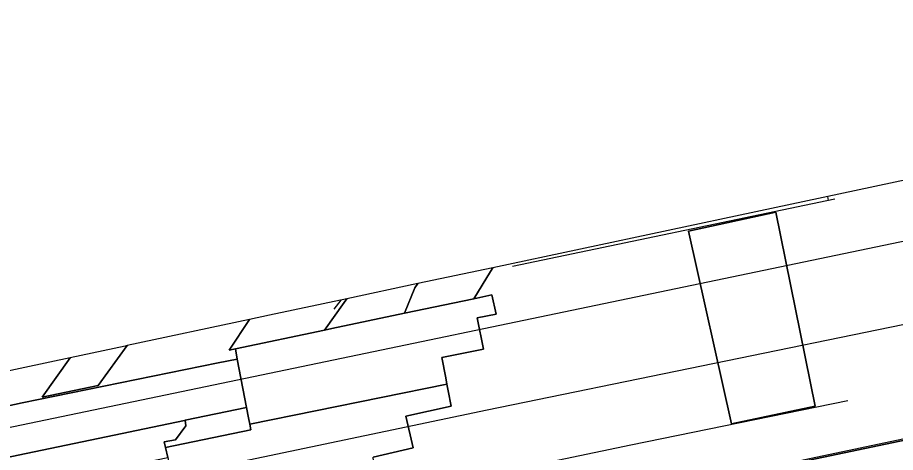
# Model space of a CAD drawing. Extents: x 162989 to 165008, y 383432 to 384338.
# Drawn here: x 163879.92 to 163919.28, y 384145.59 to 384165.09 of the extents above; entities that cross this region are included whole.
import ezdxf

# ---------------------------------------------------------------- set-up
doc = ezdxf.new("R2010")
doc.units = 0
for name, color, linetype in [('IMGEO_Fietspad_open', 7, 'Continuous'), ('IMGEO_Geluidsscherm', 7, 'Continuous'), ('IMGEO_Groenvoorziening', 7, 'Continuous'), ('IMGEO_Haag', 7, 'Continuous'), ('IMGEO_Hek', 7, 'Continuous'), ('IMGEO_Overweg_gesloten', 7, 'Continuous'), ('IMGEO_Rijbaan_lokaal_gesloten', 7, 'Continuous'), ('IMGEO_Spoor', 7, 'Continuous'), ('IMGEO_Spoorbaan_gesloten', 7, 'Continuous'), ('IMGEO_Spoorbaan_halfverhard', 7, 'Continuous'), ('IMGEO_Terreindeel_open', 7, 'Continuous'), ('IMGEO_Verkeerseiland_open', 7, 'Continuous'), ('IMGEO_Voetpad_open', 7, 'Continuous')]:
    doc.layers.add(name, color=color, linetype=linetype)

msp = doc.modelspace()

# ---------------------------------------------------------------- linework, layer by layer
at = {"layer": 'IMGEO_Fietspad_open'}
msp.add_lwpolyline([(163894.687, 384152.477), (163894.558, 384152.303), (163893.677, 384151.071), (163894.01, 384151.141), (163897.263, 384151.825), (163897.729, 384152.962), (163897.874, 384153.156), (163894.687, 384152.477)], dxfattribs=at)
msp.add_arc((164240.193, 383897.063), 429.663, 143.52644, 143.52649, dxfattribs=at)
at = {"layer": 'IMGEO_Geluidsscherm'}
msp.add_lwpolyline([(163900.238, 384142.138), (163910.539, 384144.282), (163924.865, 384147.3), (163937.597, 384149.952), (163949.238, 384152.367)], dxfattribs=at)
at = {"layer": 'IMGEO_Groenvoorziening'}
msp.add_lwpolyline([(163953.785, 384153.248), (163943.293, 384151.084), (163911.419, 384144.396), (163894.397, 384140.865), (163892.562, 384140.484), (163892.745, 384139.603), (163976.433, 384156.982)], dxfattribs=at)
at = {"layer": 'IMGEO_Haag'}
msp.add_lwpolyline([(163953.785, 384153.248), (163943.293, 384151.084), (163911.419, 384144.396), (163894.397, 384140.865), (163892.562, 384140.484), (163892.745, 384139.603), (163976.433, 384156.982)], dxfattribs=at)
at = {"layer": 'IMGEO_Hek'}
for points in [[(163916.574, 384156.948), (163902.119, 384153.931)], [(163916.287, 384156.888), (163916.256, 384157.07)], [(163894.413, 384152.419), (163894.093, 384152.01)], [(163896.346, 384143.612), (163907.423, 384145.929), (163917.143, 384147.909)]]:
    msp.add_lwpolyline(points, dxfattribs=at)
at = {"layer": 'IMGEO_Overweg_gesloten'}
for points in [[(163899.175, 384148.649), (163899.12, 384148.935), (163898.946, 384149.84), (163900.811, 384150.215), (163900.528, 384151.619), (163901.374, 384151.789), (163901.18, 384152.65), (163900.373, 384152.48), (163897.263, 384151.825), (163894.01, 384151.141), (163893.677, 384151.071), (163889.692, 384150.232), (163889.762, 384149.774), (163890.186, 384147.601), (163890.275, 384147.144), (163890.332, 384146.853)], [(163887.436, 384147.028), (163890.186, 384147.601), (163889.762, 384149.774), (163888.918, 384149.602), (163880.117, 384147.805), (163875.498, 384146.807), (163872.137, 384146.081), (163872.55, 384143.931), (163887.405, 384147.022)], [(163890.332, 384146.853), (163890.383, 384146.595), (163886.557, 384145.81), (163886.663, 384145.362), (163887.095, 384143.225), (163887.222, 384142.762), (163893.034, 384143.99), (163893.927, 384144.186), (163895.946, 384144.574), (163895.864, 384145.378), (163897.66, 384145.8), (163897.335, 384147.214), (163899.364, 384147.663), (163899.232, 384148.352), (163899.175, 384148.649)]]:
    msp.add_lwpolyline(points, close=True, dxfattribs=at)
at = {"layer": 'IMGEO_Rijbaan_lokaal_gesloten'}
for points in [[(163890.324, 384151.548), (163884.826, 384150.377), (163883.527, 384148.586), (163881.014, 384148.067), (163882.274, 384149.834), (163876.865, 384148.682), (163876.865, 384148.682), (163875.964, 384147.446), (163875.498, 384146.807), (163880.117, 384147.805), (163888.918, 384149.602), (163889.762, 384149.774), (163889.692, 384150.232), (163889.402, 384150.171), (163890.324, 384151.548), (163890.324, 384151.548)], [(163884.826, 384150.377), (163884.742, 384150.359), (163882.274, 384149.834), (163881.014, 384148.067), (163883.527, 384148.586), (163884.826, 384150.377)]]:
    msp.add_lwpolyline(points, dxfattribs=at)
msp.add_lwpolyline([(163886.663, 384145.362), (163886.557, 384145.81), (163886.498, 384146.061), (163887.007, 384146.153), (163887.47, 384146.785), (163887.436, 384147.028), (163887.405, 384147.022), (163872.55, 384143.931), (163872.638, 384143.474), (163872.682, 384143.27), (163872.009, 384142.45), (163872.034, 384142.315), (163872.569, 384142.426), (163875.53, 384143.078)], close=True, dxfattribs=at)
at = {"layer": 'IMGEO_Spoor'}
for points in [[(164788.231, 384335.773), (164684.182, 384314.23), (164649.743, 384306.978), (164549.034, 384286.117), (164446.504, 384264.637), (164353.435, 384245.24), (164284.243, 384230.902), (164214.646, 384216.358), (164173.585, 384207.909), (164102.605, 384193.066), (164031.754, 384178.409), (163810.752, 384132.353), (163673.071, 384103.86), (163574.904, 384083.455)], [(164789.572, 384332.389), (164775.58, 384329.429), (164644.744, 384302.256), (164570.629, 384286.722), (164345.336, 384239.894), (164220.116, 384213.747), (164092.662, 384187.275), (164071.527, 384182.957), (163942.979, 384156.119), (163900.983, 384147.477), (163806.025, 384127.659), (163575.669, 384079.775)]]:
    msp.add_lwpolyline(points, dxfattribs=at)
at = {"layer": 'IMGEO_Spoorbaan_gesloten'}
msp.add_lwpolyline([(163910.002, 384155.502), (163911.935, 384146.865), (163915.687, 384147.664), (163913.925, 384156.358)], close=True, dxfattribs=at)
at = {"layer": 'IMGEO_Spoorbaan_halfverhard'}
for points in [[(163941.114, 384162.363), (163913.021, 384156.381), (163901.227, 384153.87), (163901.12, 384153.696), (163900.373, 384152.48), (163901.18, 384152.65), (163901.374, 384151.789), (163900.528, 384151.619), (163900.811, 384150.215), (163898.946, 384149.84), (163899.12, 384148.935), (163899.175, 384148.649), (163899.232, 384148.352), (163899.364, 384147.663), (163897.335, 384147.214), (163897.66, 384145.8), (163895.864, 384145.378)], [(163911.419, 384144.396), (163943.293, 384151.084)]]:
    msp.add_lwpolyline(points, dxfattribs=at)
msp.add_lwpolyline([(163913.925, 384156.358), (163915.687, 384147.664), (163911.935, 384146.865), (163910.002, 384155.502)], close=True, dxfattribs=at)
at = {"layer": 'IMGEO_Terreindeel_open'}
msp.add_lwpolyline([(163890.186, 384147.601), (163887.436, 384147.028), (163887.47, 384146.785), (163887.007, 384146.153), (163886.498, 384146.061), (163886.557, 384145.81), (163890.383, 384146.595), (163890.332, 384146.853), (163890.275, 384147.144)], close=True, dxfattribs=at)
at = {"layer": 'IMGEO_Verkeerseiland_open'}
msp.add_lwpolyline([(163894.687, 384152.477), (163891.215, 384151.738), (163890.324, 384151.548), (163890.324, 384151.548), (163889.402, 384150.171), (163889.692, 384150.232), (163893.677, 384151.071), (163894.558, 384152.303), (163894.687, 384152.477)], dxfattribs=at)
msp.add_arc((164240.193, 383897.063), 429.663, 143.52644, 143.52649, dxfattribs=at)
at = {"layer": 'IMGEO_Voetpad_open'}
msp.add_lwpolyline([(163901.227, 384153.87), (163897.874, 384153.156), (163897.729, 384152.962), (163897.263, 384151.825), (163900.373, 384152.48), (163901.12, 384153.696), (163901.227, 384153.87)], dxfattribs=at)

doc.saveas('drawing.dxf')
